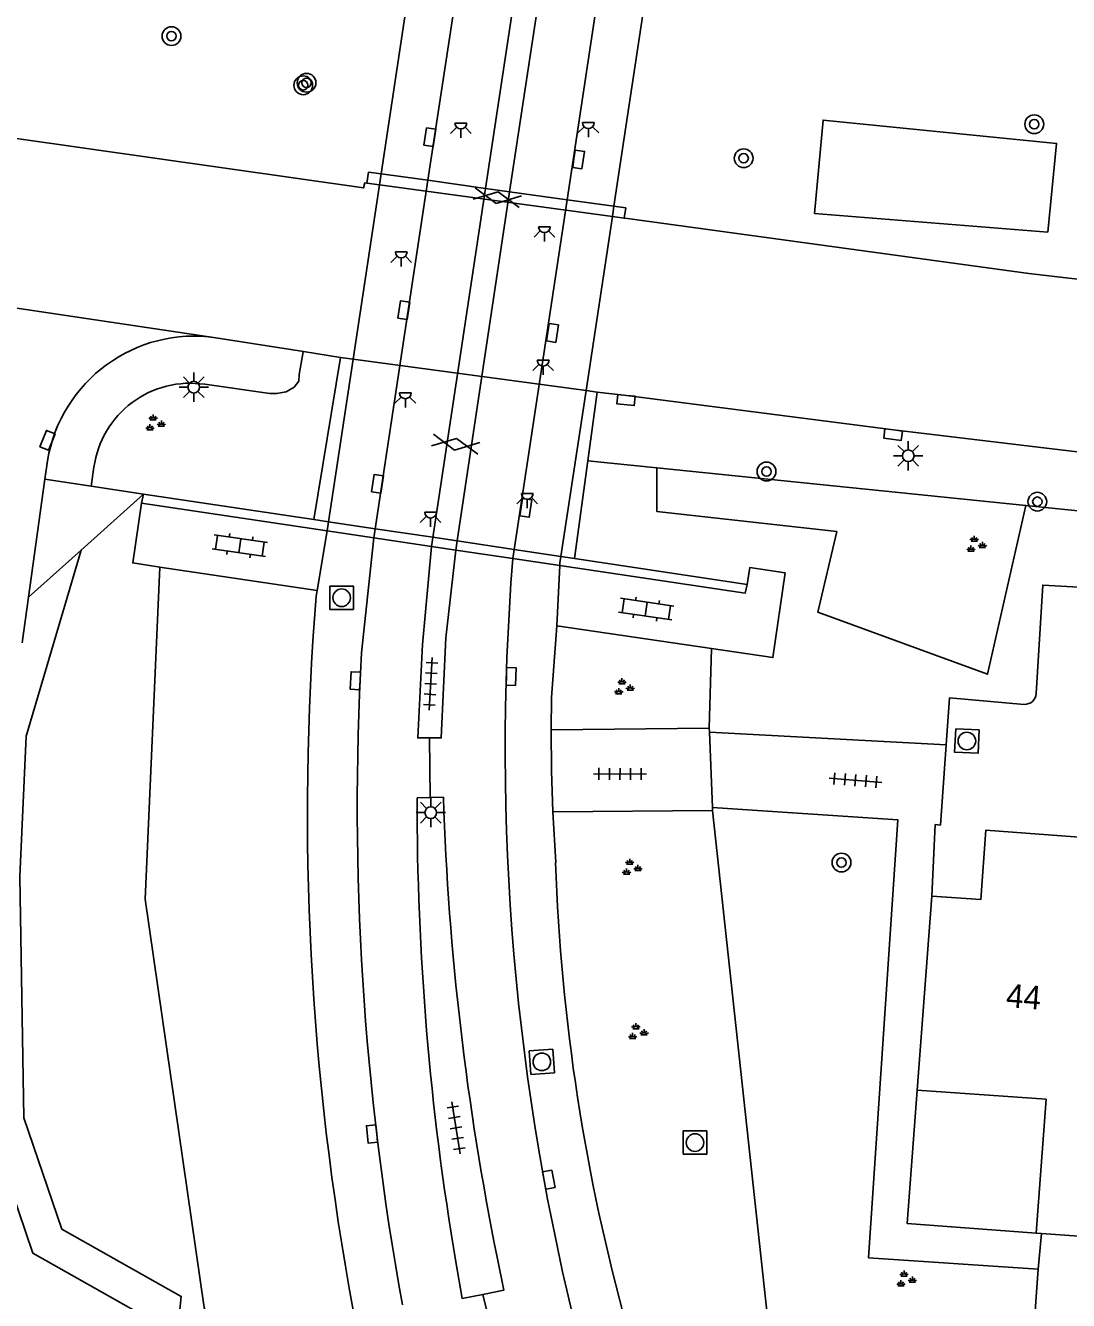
# Model space of a CAD drawing. Extents: x 132999 to 136000, y 398499 to 400501.
# Drawn here: x 133937.7 to 133982.2, y 399147.8 to 399202.1 of the extents above; entities that cross this region are included whole.
import ezdxf

# ---------------------------------------------------------------- set-up
doc = ezdxf.new("R2010")
doc.units = 0
for name, color, linetype in [('gg-afsc-erfafscheiding', 7, 'Continuous'), ('gg-afsc-hekwerk', 7, 'Continuous'), ('gg-anno-huisnummerreeks BGT', 7, 'Continuous'), ('gg-bbg-hoofdgebouw', 7, 'Continuous'), ('gg-knt-BGT kruinlijn', 7, 'Continuous'), ('gg-knt-trap', 7, 'Continuous'), ('gg-knt-verharding', 7, 'Continuous'), ('gg-knt-verharding niveau 01', 7, 'Continuous'), ('gg-knt-verharding nz', 7, 'Continuous'), ('gg-kwrk-kunstwerk', 7, 'Continuous'), ('gg-kwrk-kunstwerk niveau 01', 7, 'Continuous'), ('gt-grn-groengrens', 7, 'Continuous'), ('gt-grn-weggrens', 7, 'Continuous'), ('gt-symb-boom', 7, 'Continuous'), ('gt-symb-gesloten verharding', 7, 'Continuous'), ('gt-symb-groenvak', 7, 'Continuous'), ('gt-symb-klinker verharding', 7, 'Continuous'), ('gt-symb-kolk', 7, 'Continuous'), ('gt-symb-lichtmast', 7, 'Continuous'), ('gt-symb-lichtpunt', 7, 'Continuous'), ('gt-symb-rioolschacht', 7, 'Continuous'), ('gt-symb-tegel verharding', 7, 'Continuous')]:
    doc.layers.add(name, color=color, linetype=linetype)

# ---------------------------------------------------------------- blocks, each defined once
blk = doc.blocks.new('gt0-TEG1')
at = {"layer": 'gt-symb-tegel verharding'}
for p, q in [((-1.125, 0), (1.125, 0)), ((-0.9, -0.25), (-0.9, 0.25)), ((-0.45, -0.25), (-0.45, 0.25)), ((0, -0.25), (0, 0.25)), ((0.45, -0.25), (0.45, 0.25)), ((0.9, -0.25), (0.9, 0.25))]:
    blk.add_line(p, q, dxfattribs=at)
blk = doc.blocks.new('gt0-RS')
at = {"layer": 'gt-symb-rioolschacht'}
blk.add_lwpolyline([(-0.5, -0.5), (0.5, -0.5), (0.5, 0.5), (-0.5, 0.5)], close=True, dxfattribs=at)
blk.add_circle((0, 0), 0.375, dxfattribs=at)
blk = doc.blocks.new('gt0-GRVAK')
at = {"layer": 'gt-symb-groenvak'}
for p, q in [((-0.11, 0.189), (-0.228, 0.24)), ((-0.182, 0.153), (0.088, 0.153)), ((-0.091, 0.211), (-0.156, 0.322)), ((-0.047, 0.214), (-0.047, 0.393)), ((-0.004, 0.211), (0.061, 0.322)), ((0.015, 0.189), (0.133, 0.24)), ((0.262, -0.052), (0.197, 0.059)), ((0.305, -0.049), (0.305, 0.13)), ((0.349, -0.052), (0.414, 0.059)), ((-0.245, -0.228), (-0.363, -0.177)), ((-0.318, -0.264), (-0.047, -0.264)), ((-0.226, -0.206), (-0.291, -0.095)), ((-0.183, -0.203), (-0.183, -0.024)), ((-0.139, -0.206), (-0.074, -0.095)), ((-0.12, -0.228), (-0.002, -0.177)), ((0.243, -0.074), (0.125, -0.023)), ((0.17, -0.11), (0.441, -0.11)), ((0.368, -0.074), (0.486, -0.023))]:
    blk.add_line(p, q, dxfattribs=at)
blk = doc.blocks.new('gt0-BOOM')
at = {"layer": 'gt-symb-boom'}
for radius in [0.4, 0.2]:
    blk.add_circle((0, 0), radius, dxfattribs=at)
blk = doc.blocks.new('gt0-KOLK')
at = {"layer": 'gt-symb-kolk'}
blk.add_lwpolyline([(0, 0), (0.375, 0), (0.375, 0.4), (-0.375, 0.4), (-0.375, 0), (0, 0)], dxfattribs=at)
blk = doc.blocks.new('gt0-LMAST')
at = {"layer": 'gt-symb-lichtmast'}
for p, q in [((-0.005, 0.246), (-0.005, 0.621)), ((-0.182, 0.173), (-0.447, 0.438)), ((0.172, 0.173), (0.437, 0.438)), ((-0.255, -0.004), (-0.63, -0.004)), ((-0.182, -0.181), (-0.447, -0.446)), ((-0.005, -0.254), (-0.005, -0.629)), ((0.437, -0.446), (0.172, -0.181)), ((0.245, -0.004), (0.62, -0.004))]:
    blk.add_line(p, q, dxfattribs=at)
blk.add_circle((-0.005, -0.004), 0.25, dxfattribs=at)
blk = doc.blocks.new('gt0-KL1')
at = {"layer": 'gt-symb-klinker verharding'}
for p, q in [((-1.15, 0.3), (1.15, 0.3)), ((-1, -0.3), (-1, 0.3)), ((-0.5, 0.3), (-0.5, 0.45)), ((0, -0.3), (0, 0.3)), ((0.5, 0.3), (0.5, 0.45)), ((1, -0.3), (1, 0.3)), ((-1.15, -0.3), (1.15, -0.3)), ((-0.5, -0.45), (-0.5, -0.3)), ((0.5, -0.45), (0.5, -0.3))]:
    blk.add_line(p, q, dxfattribs=at)
blk = doc.blocks.new('gt0-LPUNT')
at = {"layer": 'gt-symb-lichtpunt'}
for p, q in [((0, 0), (-0.25, 0)), ((0, 0), (0.25, 0)), ((-0.177, -0.177), (-0.442, -0.442)), ((0, -0.25), (0, -0.625)), ((0.442, -0.442), (0.177, -0.177))]:
    blk.add_line(p, q, dxfattribs=at)
blk.add_arc((0, 0), 0.25, 180, 0, dxfattribs=at)
blk = doc.blocks.new('gt0-GESVH1')
at = {"layer": 'gt-symb-gesloten verharding'}
for p, q in [((-0.992, -0.261), (0.008, 0.239)), ((0.008, -0.261), (-0.992, 0.239)), ((0.008, 0.239), (1.008, -0.261)), ((1.008, 0.239), (0.008, -0.261))]:
    blk.add_line(p, q, dxfattribs=at)

msp = doc.modelspace()

# ---------------------------------------------------------------- linework, layer by layer
at = {"layer": 'gg-afsc-erfafscheiding'}
msp.add_lwpolyline([(133975.71, 399156.73), (133975.283, 399151.039), (133980.78, 399150.63)], dxfattribs=at)
at = {"layer": 'gg-afsc-hekwerk'}
for p, q in [((133940.069, 399179.744), (133942.73, 399182.13)), ((133937.835, 399177.74), (133940.069, 399179.744))]:
    msp.add_line(p, q, dxfattribs=at)
at = {"layer": 'gg-bbg-hoofdgebouw'}
for p, q in [((133976.33, 399165), (133975.71, 399156.73)), ((133980.998, 399150.614), (133980.78, 399150.63)), ((133980.998, 399150.614), (133983.864, 399150.41))]:
    msp.add_line(p, q, dxfattribs=at)
for points in [[(133983.566, 399167.443), (133978.629, 399167.801), (133978.415, 399164.849), (133976.33, 399165)], [(133975.71, 399156.73), (133981.2, 399156.34), (133980.78, 399150.63)]]:
    msp.add_lwpolyline(points, dxfattribs=at)
at = {"layer": 'gg-knt-BGT kruinlijn'}
for p, q in [((133966.84, 399172.155), (133966.942, 399175.543)), ((133966.979, 399168.644), (133970.54, 399135.8))]:
    msp.add_line(p, q, dxfattribs=at)
msp.add_lwpolyline([(133953.6, 399129.04), (133950.32, 399133.55), (133945.31, 399147.46), (133942.8, 399164.86), (133943.428, 399179.019)], dxfattribs=at)
at = {"layer": 'gg-knt-trap'}
for p, q in [((133960.1, 399172.088), (133966.84, 399172.155)), ((133966.847, 399171.984), (133966.84, 399172.155)), ((133966.974, 399168.767), (133966.847, 399171.984)), ((133966.979, 399168.644), (133960.172, 399168.586)), ((133966.979, 399168.644), (133966.974, 399168.767))]:
    msp.add_line(p, q, dxfattribs=at)
at = {"layer": 'gg-knt-verharding'}
for p, q in [((133952.786, 399195.3), (133952.249, 399195.373)), ((133963.222, 399193.891), (133962.712, 399193.96)), ((133945.813, 399188.791), (133935.339, 399190.349)), ((133949.542, 399188.2), (133945.813, 399188.791)), ((133951.12, 399187.95), (133949.542, 399188.2)), ((133949.993, 399181.043), (133951.12, 399187.95)), ((133962.06, 399186.47), (133961.662, 399183.548)), ((133938.529, 399182.759), (133938.638, 399183.548)), ((133961.662, 399183.548), (133961.094, 399179.382)), ((133937.835, 399177.74), (133938.529, 399182.759)), ((133950.13, 399178.019), (133950.556, 399180.56)), ((133952.02, 399175.36), (133952.545, 399180.263)), ((133956.047, 399179.741), (133956.091, 399180.131)), ((133950.13, 399178.019), (133943.428, 399179.019)), ((133960.474, 399179.079), (133960.344, 399176.514)), ((133950.09, 399177.78), (133950.13, 399178.019)), ((133937.565, 399175.79), (133937.835, 399177.74)), ((133960.344, 399176.514), (133966.942, 399175.543)), ((133966.847, 399171.984), (133976.937, 399171.438)), ((133954.39, 399169.19), (133954.95, 399169.199)), ((133954.95, 399169.199), (133955.51, 399169.207)), ((133960.296, 399166.429), (133960.172, 399168.586)), ((133980.867, 399149.093), (133980.998, 399150.614)), ((133979.732, 399133.642), (133980.867, 399149.093))]:
    msp.add_line(p, q, dxfattribs=at)
for points in [[(133952.249, 399195.373), (133952.157, 399195.385), (133952.11, 399195.172), (133934.305, 399197.709), (133917.487, 399200.312), (133900.706, 399203.349), (133886.335, 399206.111)], [(133952.249, 399195.373), (133952.32, 399195.85), (133952.857, 399195.775)], [(133962.777, 399194.39), (133963.28, 399194.32), (133963.222, 399193.891)], [(134057.804, 399184.001), (134034.632, 399185.83), (134016.761, 399187.469), (133998.68, 399189.403), (133980.464, 399191.526), (133963.359, 399193.873), (133963.222, 399193.891)], [(134056.544, 399176.76), (134042.336, 399177.856), (134024.875, 399179.373), (134008.456, 399180.978), (133991.061, 399182.898), (133974.701, 399184.86), (133963.315, 399186.333), (133962.06, 399186.47)], [(133943.428, 399179.019), (133942.27, 399179.192), (133942.65, 399181.74)], [(133954.999, 399179.897), (133954.62, 399175.72), (133954.42, 399171.74), (133954.92, 399171.74)], [(133954.92, 399171.74), (133955.42, 399171.74), (133955.62, 399176), (133956.047, 399179.741)], [(133970.084, 399178.77), (133968.565, 399178.993), (133968.46, 399178.28)], [(133970.084, 399178.77), (133969.552, 399175.159), (133966.942, 399175.543)], [(133986.551, 399175.595), (133986.665, 399177.933), (133981.056, 399178.248), (133980.778, 399173.623)], [(133960.344, 399176.514), (133960.115, 399173.461), (133960.1, 399172.088)], [(133980.269, 399173.167), (133977.078, 399173.443), (133976.937, 399171.438)], [(133960.172, 399168.586), (133960.116, 399170.337), (133960.1, 399172.088)], [(133976.937, 399171.438), (133976.696, 399168.026), (133976.473, 399168.046), (133976.33, 399165)], [(133980.867, 399149.093), (133973.631, 399149.587), (133974.874, 399168.247), (133966.974, 399168.767)], [(133957.8, 399149.61), (133958.08, 399148.2), (133957.195, 399148.025)], [(133957.195, 399148.025), (133956.31, 399147.85), (133956.039, 399149.414)]]:
    msp.add_lwpolyline(points, dxfattribs=at)
for centre, radius, start, end in [((133944.899, 399182.511), 6.347, 81.7216, 170.5919), ((134060.547, 399171.242), 102.403, 175.4425, 194.32471), ((134065.523, 399168.511), 115.805, 175.40914, 190.53086), ((134069.812, 399168.827), 117.973, 176.82558, 190.37818), ((133980.285, 399173.661), 0.494, 268.1056, 355.6071), ((134072.094, 399169.048), 117.704, 179.93082, 189.60221), ((134074.117, 399173.134), 118.672, 181.89656, 191.43354), ((134044.657, 399169.262), 84.409, 181.92348, 195.56754)]:
    msp.add_arc(centre, radius, start, end, dxfattribs=at)
at = {"layer": 'gg-knt-verharding niveau 01'}
for p, q in [((133952.857, 399195.775), (133954.847, 399195.497)), ((133962.712, 399193.96), (133952.786, 399195.3)), ((133954.847, 399195.497), (133957.307, 399195.154)), ((133957.307, 399195.154), (133958.334, 399195.01)), ((133958.334, 399195.01), (133960.782, 399194.669)), ((133960.782, 399194.669), (133962.777, 399194.39)), ((133961.589, 399186.534), (133951.663, 399187.877))]:
    msp.add_line(p, q, dxfattribs=at)
at = {"layer": 'gg-knt-verharding nz'}
for p, q in [((133954.847, 399195.497), (133957.607, 399213.689)), ((133957.307, 399195.154), (133960.052, 399213.303)), ((133961.069, 399213.142), (133958.334, 399195.01)), ((133963.519, 399212.755), (133960.782, 399194.669)), ((133954.847, 399195.497), (133952.545, 399180.263)), ((133957.307, 399195.154), (133954.999, 399179.897)), ((133958.334, 399195.01), (133956.091, 399180.131)), ((133960.782, 399194.669), (133958.468, 399179.379)), ((133951.663, 399187.877), (133951.12, 399187.95)), ((133962.06, 399186.47), (133961.589, 399186.534))]:
    msp.add_line(p, q, dxfattribs=at)
at = {"layer": 'gg-kwrk-kunstwerk'}
for p, q in [((133942.73, 399182.13), (133942.65, 399181.74)), ((133950.556, 399180.56), (133942.65, 399181.74)), ((133949.993, 399181.043), (133942.73, 399182.13)), ((133950.615, 399180.95), (133949.993, 399181.043)), ((133961.094, 399179.382), (133960.521, 399179.468)), ((133968.46, 399178.28), (133961.094, 399179.382))]:
    msp.add_line(p, q, dxfattribs=at)
msp.add_lwpolyline([(133960.474, 399179.079), (133968.37, 399177.9), (133968.46, 399178.28)], dxfattribs=at)
at = {"layer": 'gg-kwrk-kunstwerk niveau 01'}
for p, q in [((133952.857, 399195.775), (133955.613, 399214.004)), ((133965.507, 399212.441), (133962.777, 399194.39)), ((133952.857, 399195.775), (133952.786, 399195.3)), ((133952.786, 399195.3), (133951.663, 399187.877)), ((133962.777, 399194.39), (133962.712, 399193.96)), ((133962.712, 399193.96), (133961.589, 399186.534)), ((133951.663, 399187.877), (133950.615, 399180.95)), ((133961.589, 399186.534), (133960.521, 399179.468)), ((133950.556, 399180.56), (133950.615, 399180.95)), ((133952.604, 399180.652), (133950.615, 399180.95)), ((133955.058, 399180.286), (133952.604, 399180.652)), ((133950.556, 399180.56), (133952.545, 399180.263)), ((133952.545, 399180.263), (133954.999, 399179.897)), ((133956.091, 399180.131), (133955.058, 399180.286)), ((133958.526, 399179.766), (133956.091, 399180.131)), ((133954.999, 399179.897), (133956.047, 399179.741)), ((133956.047, 399179.741), (133958.468, 399179.379)), ((133960.521, 399179.468), (133958.526, 399179.766)), ((133958.468, 399179.379), (133960.474, 399179.079)), ((133960.48, 399179.2), (133960.474, 399179.079)), ((133960.521, 399179.468), (133960.48, 399179.2))]:
    msp.add_line(p, q, dxfattribs=at)
at = {"layer": 'gt-grn-groengrens'}
for p, q in [((133949.54, 399188.189), (133949.542, 399188.2)), ((133961.662, 399183.548), (133964.61, 399183.247)), ((133940.506, 399182.463), (133938.529, 399182.759)), ((133940.506, 399182.463), (133940.619, 399183.275)), ((133964.61, 399183.247), (133980.337, 399181.644)), ((133942.73, 399182.13), (133940.506, 399182.463)), ((133980.337, 399181.644), (133988.636, 399180.799))]:
    msp.add_line(p, q, dxfattribs=at)
for points in [[(133971.324, 399194.083), (133971.693, 399198.066), (133981.643, 399197.07), (133981.265, 399193.292), (133971.324, 399194.083)], [(133945.342, 399186.804), (133948.108, 399186.411), (133948.404, 399186.411), (133948.806, 399186.487), (133949.155, 399186.688), (133949.343, 399186.94), (133949.37, 399187.217), (133949.54, 399188.189)], [(133980.337, 399181.644), (133978.7, 399174.452), (133971.474, 399177.089), (133972.277, 399180.526), (133964.61, 399181.379), (133964.61, 399183.247)], [(133940.069, 399179.744), (133937.723, 399171.818), (133937.455, 399165.826), (133937.634, 399155.542), (133939.244, 399150.802), (133944.341, 399147.941), (133944.073, 399145.437), (133942.374, 399143.38), (133939.244, 399142.217), (133936.74, 399142.396), (133932.358, 399145.615), (133929.997, 399146.695)], [(133902.411, 399159.513), (133903.555, 399157.901), (133916.991, 399155.778), (133935.562, 399152.992), (133936.121, 399156.262), (133936.138, 399155.282), (133938.008, 399149.776), (133942.744, 399147.117), (133942.629, 399146.045), (133941.474, 399144.646), (133939.026, 399143.737), (133937.279, 399143.861), (133933.122, 399146.916), (133930.785, 399147.984), (133929.057, 399149.348), (133924.702, 399150.942), (133917.276, 399153.58), (133906.269, 399156.989), (133895.57, 399160.102), (133895.133, 399162.009)]]:
    msp.add_lwpolyline(points, dxfattribs=at)
msp.add_arc((133944.722, 399182.709), 4.142, 81.3878, 172.146, dxfattribs=at)
at = {"layer": 'gt-grn-weggrens'}
for p, q in [((133954.95, 399169.199), (133954.92, 399171.74)), ((133958.031, 399144.629), (133957.195, 399148.025))]:
    msp.add_line(p, q, dxfattribs=at)

# ---------------------------------------------------------------- block references
at = {"layer": 'gt-symb-boom'}
for p in [(133943.922, 399201.641), (133949.538, 399199.545), (133949.678, 399199.653), (133980.695, 399197.887), (133968.308, 399196.438), (133969.282, 399183.088), (133980.825, 399181.804), (133972.477, 399166.426)]:
    msp.add_blockref('gt0-BOOM', p, dxfattribs=at)
at = {"layer": 'gt-symb-gesloten verharding'}
for p, rotation in [((133957.801, 399194.772), -10.197205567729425), ((133956.026, 399184.263), -10.197205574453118)]:
    msp.add_blockref('gt0-GESVH1', p, dxfattribs=dict(at, rotation=rotation))
at = {"layer": 'gt-symb-groenvak'}
for p in [(133943.187, 399185.132), (133978.18, 399179.961), (133963.168, 399173.885), (133963.498, 399166.198), (133963.76, 399159.194), (133975.193, 399148.652)]:
    msp.add_blockref('gt0-GRVAK', p, dxfattribs=at)
at = {"layer": 'gt-symb-klinker verharding'}
for p, rotation in [((133946.836, 399179.927), -8.21920924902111), ((133964.156, 399177.224), -8.219209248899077)]:
    msp.add_blockref('gt0-KL1', p, dxfattribs=dict(at, rotation=rotation))
at = {"layer": 'gt-symb-kolk'}
for p, rotation in [((133955.133, 399197.302), 81.37577126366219), ((133961.077, 399196.417), -98.62422873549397), ((133954.022, 399189.934), 81.37577126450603), ((133959.96, 399189.021), -98.62422873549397), ((133963.315, 399186.333), 173.7899244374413), ((133938.823, 399184.343), 68.43235779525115), ((133974.701, 399184.86), 172.6277401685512), ((133952.9, 399182.536), 81.37577126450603), ((133958.83, 399181.568), -98.6242287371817), ((133958.195, 399174.363), -91.77560052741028), ((133951.957, 399174.165), 87.42085249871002), ((133952.667, 399154.883), 96.37182240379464), ((133959.81, 399152.872), -78.993335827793)]:
    msp.add_blockref('gt0-KOLK', p, dxfattribs=dict(at, rotation=rotation))
at = {"layer": 'gt-symb-lichtmast'}
for p in [(133944.877, 399186.686), (133975.326, 399183.764), (133954.978, 399168.557)]:
    msp.add_blockref('gt0-LMAST', p, dxfattribs=at)
at = {"layer": 'gt-symb-lichtpunt'}
for p in [(133961.689, 399197.956), (133956.255, 399197.935), (133959.816, 399193.519), (133953.713, 399192.444), (133959.762, 399187.832), (133953.889, 399186.438), (133959.083, 399182.154), (133954.966, 399181.356)]:
    msp.add_blockref('gt0-LPUNT', p, dxfattribs=at)
at = {"layer": 'gt-symb-rioolschacht'}
for p in [(133951.176, 399177.71), (133966.233, 399154.493)]:
    msp.add_blockref('gt0-RS', p, dxfattribs=at)
for p, rotation in [((133977.822, 399171.604), -92.64800246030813), ((133959.706, 399157.934), 93.95503763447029)]:
    msp.add_blockref('gt0-RS', p, dxfattribs=dict(at, rotation=rotation))
at = {"layer": 'gt-symb-tegel verharding'}
for p, rotation in [((133954.971, 399174.043), -93.44049487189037), ((133963.037, 399170.201), -0.2864765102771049), ((133973.07, 399169.932), -4.7018083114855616), ((133956.053, 399155.12), -80.97080115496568)]:
    msp.add_blockref('gt0-TEG1', p, dxfattribs=dict(at, rotation=rotation))

# ---------------------------------------------------------------- texts
at = {"layer": 'gg-anno-huisnummerreeks BGT'}
msp.add_text('44', height=1, rotation=355.6, dxfattribs=at).set_placement((133979.464, 399160.272))

doc.saveas('drawing.dxf')
